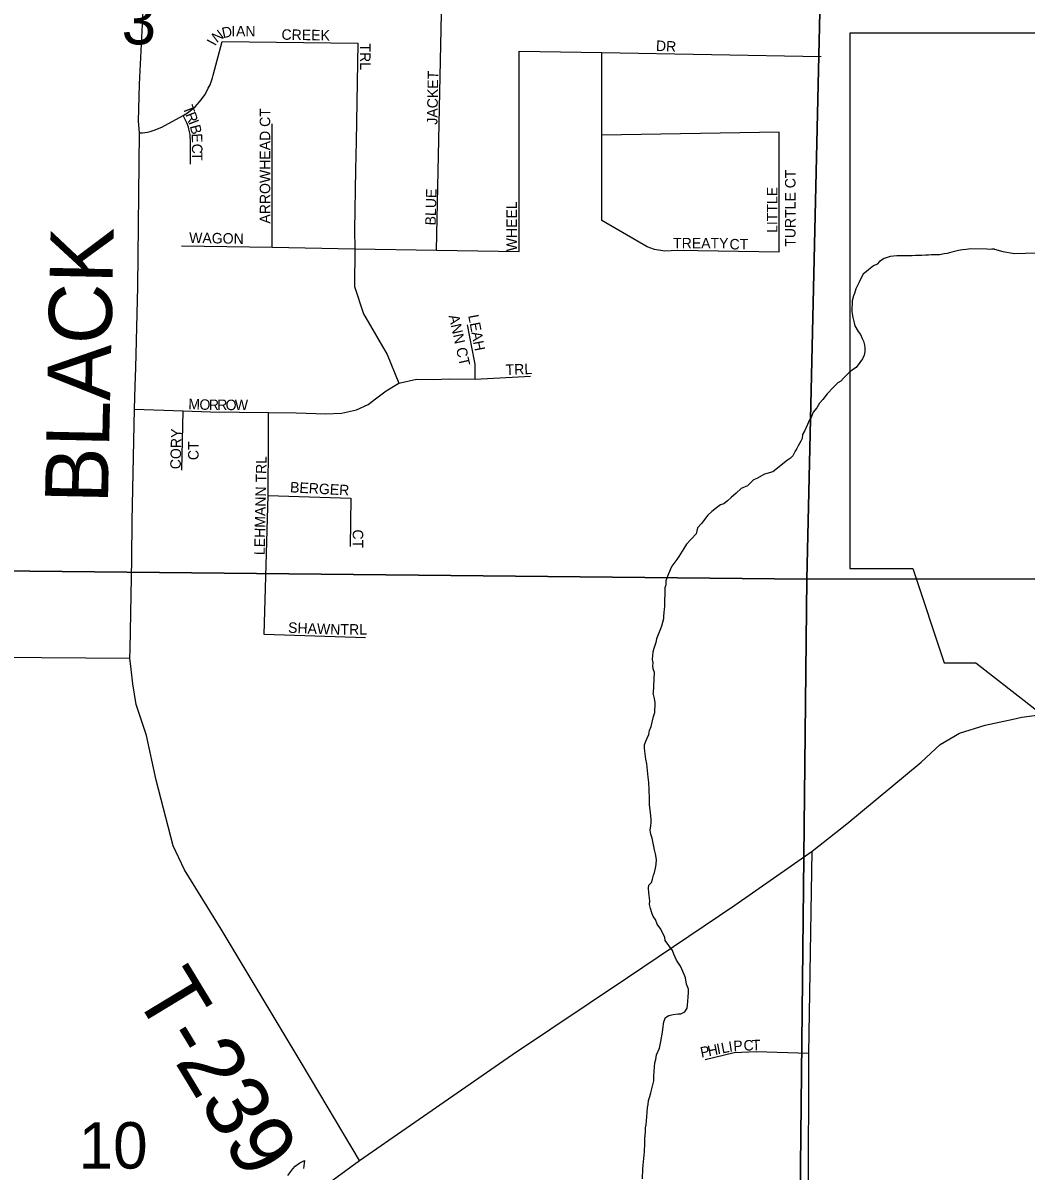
# Model space of a CAD drawing. Extents: x 0 to 34, y -2.3 to 22.
# Drawn here: x 5.911 to 6.815, y 18.814 to 19.85 of the extents above; entities that cross this region are included whole.
import ezdxf

# ---------------------------------------------------------------- set-up
doc = ezdxf.new("R2010")
doc.units = 0
for name, color, linetype in [('GM_X_Corporation', 7, 'Continuous'), ('GM_X_County_Road', 7, 'Continuous'), ('GM_X_Minor_River', 7, 'Continuous'), ('GM_X_Section', 7, 'Continuous'), ('GM_X_Section_Text', 7, 'Continuous'), ('GM_X_Township_Road', 7, 'Continuous'), ('GM_X_Township_Road_Text', 7, 'Continuous'), ('GM_X_Township_Subdivision', 7, 'Continuous'), ('GM_X_Township_Subdivision_Text', 7, 'Continuous')]:
    doc.layers.add(name, color=color, linetype=linetype)

msp = doc.modelspace()

# ---------------------------------------------------------------- linework, layer by layer
at = {"layer": 'GM_X_Corporation'}
msp.add_lwpolyline([(6.988, 19.8406), (6.6565, 19.8406), (6.6565, 19.3577), (6.7133, 19.3577), (6.7417, 19.2725), (6.7701, 19.2725), (6.8438, 19.2151)], dxfattribs=at)
at = {"layer": 'GM_X_County_Road'}
for p, q in [((6.8116, 19.2234), (6.8322, 19.2262)), ((6.7555, 19.209), (6.7785, 19.2161)), ((6.7785, 19.2161), (6.8038, 19.2217)), ((6.8038, 19.2217), (6.8116, 19.2234)), ((6.7379, 19.1987), (6.7555, 19.209)), ((6.7207, 19.1828), (6.7379, 19.1987)), ((6.6539, 19.1273), (6.7207, 19.1828)), ((6.6224, 19.1024), (6.6539, 19.1273)), ((6.5527, 19.0537), (6.6224, 19.1024)), ((6.4561, 18.9887), (6.5527, 19.0537)), ((6.3522, 18.919), (6.4561, 18.9887)), ((6.2141, 18.8236), (6.3522, 18.919)), ((6.1106, 18.7475), (6.2141, 18.8236))]:
    msp.add_line(p, q, dxfattribs=at)
at = {"layer": 'GM_X_Minor_River'}
for p, q in [((6.6929, 19.6391), (6.6875, 19.6373)), ((6.699, 19.6397), (6.6929, 19.6391)), ((6.7039, 19.6396), (6.699, 19.6397)), ((6.7127, 19.6397), (6.7039, 19.6396)), ((6.7157, 19.64), (6.7127, 19.6397)), ((6.7214, 19.6399), (6.7157, 19.64)), ((6.7249, 19.6402), (6.7214, 19.6399)), ((6.7275, 19.6401), (6.7249, 19.6402)), ((6.7298, 19.6404), (6.7275, 19.6401)), ((6.7374, 19.6406), (6.7298, 19.6404)), ((6.7416, 19.6413), (6.7374, 19.6406)), ((6.7443, 19.6416), (6.7416, 19.6413)), ((6.7485, 19.643), (6.7443, 19.6416)), ((6.7546, 19.6444), (6.7485, 19.643)), ((6.7581, 19.6451), (6.7546, 19.6444)), ((6.7615, 19.6453), (6.7581, 19.6451)), ((6.7657, 19.646), (6.7615, 19.6453)), ((6.7801, 19.6456), (6.7657, 19.646)), ((6.7824, 19.6452), (6.7801, 19.6456)), ((6.7847, 19.6455), (6.7824, 19.6452)), ((6.787, 19.6455), (6.7847, 19.6455)), ((6.787, 19.6455), (6.7946, 19.6435)), ((6.7946, 19.6435), (6.8051, 19.6416)), ((6.8051, 19.6416), (6.815, 19.6421)), ((6.815, 19.6421), (6.8286, 19.6424)), ((6.6779, 19.6307), (6.6732, 19.627)), ((6.681, 19.6322), (6.6779, 19.6307)), ((6.6833, 19.6344), (6.681, 19.6322)), ((6.6875, 19.6373), (6.6833, 19.6344)), ((6.6658, 19.6181), (6.665, 19.6158)), ((6.6686, 19.623), (6.6658, 19.6181)), ((6.6732, 19.627), (6.6686, 19.623)), ((6.6618, 19.6098), (6.6606, 19.6057)), ((6.665, 19.6158), (6.6618, 19.6098)), ((6.6585, 19.5989), (6.6583, 19.5894)), ((6.6598, 19.6034), (6.6585, 19.5989)), ((6.6606, 19.6057), (6.6598, 19.6034)), ((6.6583, 19.5894), (6.6593, 19.5841)), ((6.6593, 19.5841), (6.6603, 19.5791)), ((6.6603, 19.5791), (6.661, 19.5764)), ((6.661, 19.5764), (6.664, 19.5714)), ((6.664, 19.5714), (6.6662, 19.5687)), ((6.6662, 19.5687), (6.6676, 19.5652)), ((6.6676, 19.5652), (6.6687, 19.5626)), ((6.6687, 19.5626), (6.6698, 19.5591)), ((6.6698, 19.5591), (6.6701, 19.5565)), ((6.6701, 19.5565), (6.67, 19.5534)), ((6.6679, 19.5466), (6.6656, 19.5433)), ((6.6695, 19.55), (6.6679, 19.5466)), ((6.67, 19.5534), (6.6695, 19.55)), ((6.6559, 19.5344), (6.6508, 19.5292)), ((6.6597, 19.5373), (6.6559, 19.5344)), ((6.6621, 19.5388), (6.6597, 19.5373)), ((6.6656, 19.5433), (6.6621, 19.5388)), ((6.6458, 19.5251), (6.6419, 19.5211)), ((6.6485, 19.5266), (6.6458, 19.5251)), ((6.6508, 19.5292), (6.6485, 19.5266)), ((6.636, 19.5151), (6.6321, 19.5099)), ((6.6419, 19.5211), (6.636, 19.5151)), ((6.629, 19.5066), (6.6266, 19.5025)), ((6.6321, 19.5099), (6.629, 19.5066)), ((6.6215, 19.4938), (6.6199, 19.4912)), ((6.6235, 19.4987), (6.6215, 19.4938)), ((6.6266, 19.5025), (6.6235, 19.4987)), ((6.6183, 19.4875), (6.6159, 19.4822)), ((6.6199, 19.4912), (6.6183, 19.4875)), ((6.6122, 19.4724), (6.6098, 19.4683)), ((6.6134, 19.4747), (6.6122, 19.4724)), ((6.6139, 19.4785), (6.6134, 19.4747)), ((6.6159, 19.4822), (6.6139, 19.4785)), ((6.6071, 19.4634), (6.6051, 19.4593)), ((6.6086, 19.4657), (6.6071, 19.4634)), ((6.6098, 19.4683), (6.6086, 19.4657)), ((6.6004, 19.4552), (6.5869, 19.4449)), ((6.6031, 19.4571), (6.6004, 19.4552)), ((6.6051, 19.4593), (6.6031, 19.4571)), ((6.5796, 19.4428), (6.5726, 19.4388)), ((6.5869, 19.4449), (6.5796, 19.4428)), ((6.5641, 19.4322), (6.5584, 19.4297)), ((6.5696, 19.4374), (6.5641, 19.4322)), ((6.5726, 19.4388), (6.5696, 19.4374)), ((6.5494, 19.4216), (6.5463, 19.4186)), ((6.5541, 19.4256), (6.5494, 19.4216)), ((6.5584, 19.4297), (6.5541, 19.4256)), ((6.5363, 19.4124), (6.532, 19.4091)), ((6.5398, 19.415), (6.5363, 19.4124)), ((6.5428, 19.416), (6.5398, 19.415)), ((6.5463, 19.4186), (6.5428, 19.416)), ((6.5246, 19.4005), (6.5226, 19.3983)), ((6.5285, 19.4057), (6.5246, 19.4005)), ((6.532, 19.4091), (6.5285, 19.4057)), ((6.5191, 19.3942), (6.5179, 19.3889)), ((6.5226, 19.3983), (6.5191, 19.3942)), ((6.5093, 19.3796), (6.5069, 19.3755)), ((6.5179, 19.3889), (6.5093, 19.3796)), ((6.5069, 19.3755), (6.5022, 19.3684)), ((6.4959, 19.3598), (6.4943, 19.3565)), ((6.5006, 19.3658), (6.4959, 19.3598)), ((6.5022, 19.3684), (6.5006, 19.3658)), ((6.4923, 19.3512), (6.4906, 19.3463)), ((6.4943, 19.3565), (6.4923, 19.3512)), ((6.4897, 19.3402), (6.4893, 19.3235)), ((6.4906, 19.3429), (6.4897, 19.3402)), ((6.4906, 19.3463), (6.4906, 19.3429)), ((6.4888, 19.3182), (6.4884, 19.3144)), ((6.4889, 19.3205), (6.4888, 19.3182)), ((6.4893, 19.3235), (6.4889, 19.3205)), ((6.4883, 19.3122), (6.4866, 19.3054)), ((6.4884, 19.3144), (6.4883, 19.3122)), ((6.4858, 19.3031), (6.4822, 19.2941)), ((6.4866, 19.3054), (6.4858, 19.3031)), ((6.4814, 19.2907), (6.4797, 19.2854)), ((6.4822, 19.2941), (6.4814, 19.2907)), ((6.4784, 19.279), (6.4783, 19.2756)), ((6.4783, 19.2756), (6.4787, 19.2725)), ((6.4789, 19.282), (6.4784, 19.279)), ((6.4797, 19.2854), (6.4789, 19.282)), ((6.4787, 19.2725), (6.4786, 19.2695)), ((6.4786, 19.2695), (6.4789, 19.2672)), ((6.4789, 19.2672), (6.48, 19.2641)), ((6.48, 19.2641), (6.4792, 19.2452)), ((6.4802, 19.2403), (6.4792, 19.2452)), ((6.4809, 19.2364), (6.4802, 19.2403)), ((6.4806, 19.2277), (6.4809, 19.2364)), ((6.4772, 19.2149), (6.4793, 19.224)), ((6.4793, 19.224), (6.4806, 19.2277)), ((6.4759, 19.2115), (6.4772, 19.2149)), ((6.4726, 19.2017), (6.4738, 19.2044)), ((6.4738, 19.2044), (6.4751, 19.2077)), ((6.4751, 19.2077), (6.4759, 19.2115)), ((6.4713, 19.1957), (6.4714, 19.1984)), ((6.4716, 19.1927), (6.4713, 19.1957)), ((6.4714, 19.1984), (6.4726, 19.2017)), ((6.4725, 19.1854), (6.4716, 19.1927)), ((6.4735, 19.1812), (6.4725, 19.1854)), ((6.4747, 19.1694), (6.4735, 19.1812)), ((6.4753, 19.1644), (6.4747, 19.1694)), ((6.4755, 19.158), (6.4753, 19.1644)), ((6.4757, 19.15), (6.4755, 19.158)), ((6.4759, 19.1447), (6.4757, 19.15)), ((6.4768, 19.137), (6.4759, 19.1447)), ((6.4771, 19.1344), (6.4768, 19.137)), ((6.4774, 19.131), (6.4771, 19.1344)), ((6.4773, 19.1283), (6.4774, 19.131)), ((6.4764, 19.1215), (6.4769, 19.1253)), ((6.477, 19.118), (6.4764, 19.1215)), ((6.4769, 19.1253), (6.4773, 19.1283)), ((6.4781, 19.1142), (6.477, 19.118)), ((6.4804, 19.1039), (6.4781, 19.1142)), ((6.4811, 19.1001), (6.4804, 19.1039)), ((6.4821, 19.0951), (6.4811, 19.1001)), ((6.4811, 19.0872), (6.4819, 19.0906)), ((6.4819, 19.0906), (6.4821, 19.0951)), ((6.4785, 19.0774), (6.4794, 19.0808)), ((6.4794, 19.0808), (6.4802, 19.0834)), ((6.4802, 19.0834), (6.4811, 19.0872)), ((6.4748, 19.0691), (6.4753, 19.0718)), ((6.4751, 19.0649), (6.4748, 19.0691)), ((6.4753, 19.0718), (6.4776, 19.0743)), ((6.4776, 19.0743), (6.4785, 19.0774)), ((6.476, 19.0577), (6.4751, 19.0649)), ((6.4759, 19.0543), (6.476, 19.0577)), ((6.4766, 19.0508), (6.4759, 19.0543)), ((6.478, 19.047), (6.4766, 19.0508)), ((6.479, 19.0435), (6.478, 19.047)), ((6.4812, 19.0408), (6.479, 19.0435)), ((6.4826, 19.0366), (6.4812, 19.0408)), ((6.4859, 19.0323), (6.4826, 19.0366)), ((6.4895, 19.0246), (6.4859, 19.0323)), ((6.4898, 19.0219), (6.4895, 19.0246)), ((6.4964, 19.013), (6.4898, 19.0219)), ((6.4978, 19.0096), (6.4964, 19.013)), ((6.5003, 19.0042), (6.4978, 19.0096)), ((6.5039, 18.9987), (6.5003, 19.0042)), ((6.5072, 18.9914), (6.5039, 18.9987)), ((6.5082, 18.9884), (6.5072, 18.9914)), ((6.5092, 18.9826), (6.5082, 18.9884)), ((6.5109, 18.978), (6.5092, 18.9826)), ((6.5107, 18.9708), (6.5109, 18.9754)), ((6.5109, 18.9754), (6.5109, 18.978)), ((6.5101, 18.9636), (6.5107, 18.9708)), ((6.4901, 18.9524), (6.4931, 18.9542)), ((6.4931, 18.9542), (6.497, 18.9553)), ((6.497, 18.9553), (6.5016, 18.9559)), ((6.5016, 18.9559), (6.5042, 18.9558)), ((6.5042, 18.9558), (6.5077, 18.9576)), ((6.5077, 18.9576), (6.5097, 18.961)), ((6.5097, 18.961), (6.5101, 18.9636)), ((6.4878, 18.9419), (6.4888, 18.9487)), ((6.4888, 18.9487), (6.4901, 18.9524)), ((6.486, 18.9309), (6.4874, 18.9392)), ((6.4874, 18.9392), (6.4878, 18.9419)), ((6.4822, 18.9189), (6.4847, 18.9249)), ((6.4847, 18.9249), (6.486, 18.9309)), ((6.4805, 18.9117), (6.4814, 18.9147)), ((6.4814, 18.9147), (6.4822, 18.9189)), ((6.4798, 18.8996), (6.4804, 18.9079)), ((6.4804, 18.9079), (6.4805, 18.9117)), ((6.477, 18.8844), (6.4796, 18.8954)), ((6.4796, 18.8954), (6.4798, 18.8996)), ((6.4762, 18.8811), (6.477, 18.8844)), ((6.474, 18.8712), (6.4745, 18.8739)), ((6.4745, 18.8739), (6.4749, 18.8777)), ((6.4749, 18.8777), (6.4762, 18.8811)), ((6.4728, 18.8557), (6.4734, 18.8629)), ((6.4734, 18.8629), (6.474, 18.8712)), ((6.4722, 18.8489), (6.4723, 18.8531)), ((6.4723, 18.8531), (6.4728, 18.8557)), ((6.4715, 18.839), (6.4717, 18.8432)), ((6.4717, 18.8432), (6.4722, 18.8489)), ((6.4709, 18.8284), (6.4713, 18.8314)), ((6.4713, 18.8314), (6.4715, 18.839)), ((6.1562, 18.8185), (6.1605, 18.8214)), ((6.1605, 18.8214), (6.1647, 18.8235)), ((6.1647, 18.8235), (6.1638, 18.8163)), ((6.4702, 18.8193), (6.4709, 18.8284)), ((6.1495, 18.8099), (6.1542, 18.8159)), ((6.1542, 18.8159), (6.1562, 18.8185)), ((6.4695, 18.8068), (6.4697, 18.8159)), ((6.4697, 18.8159), (6.4702, 18.8193))]:
    msp.add_line(p, q, dxfattribs=at)
at = {"layer": 'GM_X_Section'}
for p, q in [((6.6408, 20.3616), (6.6178, 19.348)), ((6.6178, 19.348), (6.6408, 20.3616)), ((6.6178, 19.348), (5.3873, 19.3604)), ((5.3873, 19.3604), (6.6178, 19.348)), ((6.607, 18.3457), (6.6178, 19.348)), ((6.6178, 19.348), (6.607, 18.3457)), ((7.6398, 19.3493), (6.6178, 19.348)), ((6.6178, 19.348), (7.6398, 19.3493))]:
    msp.add_line(p, q, dxfattribs=at)
at = {"layer": 'GM_X_Township_Road'}
for p, q in [((6.0158, 19.7946), (6.02, 19.8787)), ((6.0149, 19.7612), (6.0158, 19.7946)), ((6.0157, 19.7506), (6.0149, 19.7612)), ((6.0142, 19.6116), (6.0157, 19.7506)), ((6.0124, 19.5385), (6.0142, 19.6116)), ((6.012, 19.5224), (6.0124, 19.5385)), ((6.0114, 19.5013), (6.012, 19.5224)), ((6.0092, 19.4007), (6.0114, 19.5013)), ((6.0089, 19.3661), (6.0092, 19.4007)), ((6.0073, 19.2844), (6.0089, 19.3661)), ((5.7065, 19.2786), (6.0071, 19.2767)), ((6.0071, 19.2767), (6.0073, 19.2844)), ((6.0082, 19.2667), (6.0071, 19.2767)), ((6.0097, 19.2534), (6.0082, 19.2667)), ((6.0129, 19.235), (6.0097, 19.2534)), ((6.022, 19.207), (6.0129, 19.235)), ((6.0307, 19.1666), (6.022, 19.207)), ((6.0462, 19.1075), (6.0307, 19.1666)), ((6.0565, 19.0856), (6.0462, 19.1075)), ((6.6194, 18.9199), (6.6224, 19.1024)), ((6.0895, 19.0323), (6.0565, 19.0856)), ((6.1634, 18.909), (6.0895, 19.0323)), ((6.6189, 18.6846), (6.6194, 18.9199)), ((6.2141, 18.8236), (6.1634, 18.909))]:
    msp.add_line(p, q, dxfattribs=at)
at = {"layer": 'GM_X_Township_Subdivision'}
for p, q in [((6.2837, 19.6447), (6.2891, 19.9028)), ((6.0821, 19.8027), (6.0903, 19.8331)), ((6.0903, 19.8331), (6.2126, 19.8314)), ((6.2126, 19.8314), (6.2113, 19.7427)), ((6.3583, 19.6434), (6.3583, 19.8243)), ((6.3583, 19.8243), (6.4329, 19.823)), ((6.4329, 19.823), (6.6306, 19.8195)), ((6.4329, 19.7857), (6.4329, 19.823)), ((6.0778, 19.7908), (6.0794, 19.7939)), ((6.0794, 19.7939), (6.0805, 19.7967)), ((6.0805, 19.7967), (6.0815, 19.8001)), ((6.0815, 19.8001), (6.0821, 19.8027)), ((6.0723, 19.7816), (6.0747, 19.785)), ((6.0747, 19.785), (6.0762, 19.7875)), ((6.0762, 19.7875), (6.0778, 19.7908)), ((6.4329, 19.7484), (6.4329, 19.7857)), ((6.0633, 19.772), (6.0659, 19.7742)), ((6.0659, 19.7742), (6.0679, 19.7761)), ((6.0679, 19.7761), (6.0699, 19.7785)), ((6.0699, 19.7785), (6.0723, 19.7816)), ((6.0358, 19.7558), (6.0551, 19.7663)), ((6.0551, 19.7663), (6.0599, 19.7693)), ((6.0584, 19.7596), (6.0551, 19.7663)), ((6.0599, 19.7693), (6.0633, 19.772)), ((6.023, 19.7513), (6.0254, 19.7518)), ((6.0254, 19.7518), (6.029, 19.7531)), ((6.029, 19.7531), (6.0358, 19.7558)), ((6.06, 19.7557), (6.0584, 19.7596)), ((6.061, 19.7515), (6.06, 19.7557)), ((6.1356, 19.6473), (6.1356, 19.7587)), ((6.0157, 19.7506), (6.0185, 19.7506)), ((6.0185, 19.7506), (6.0206, 19.7508)), ((6.0206, 19.7508), (6.023, 19.7513)), ((6.0614, 19.7491), (6.061, 19.7515)), ((6.0616, 19.7465), (6.0614, 19.7491)), ((6.0617, 19.7443), (6.0616, 19.7465)), ((6.0617, 19.7423), (6.0617, 19.7443)), ((6.0617, 19.7224), (6.0617, 19.7423)), ((6.2113, 19.7427), (6.2107, 19.7175)), ((6.5929, 19.7512), (6.4329, 19.7484)), ((6.4329, 19.6715), (6.4329, 19.7484)), ((6.5927, 19.6428), (6.5929, 19.7512)), ((6.2107, 19.7175), (6.2097, 19.6627)), ((6.4737, 19.6479), (6.4329, 19.6715)), ((6.2097, 19.6627), (6.21, 19.646)), ((6.0536, 19.6487), (6.1356, 19.6473)), ((6.1356, 19.6473), (6.21, 19.646)), ((6.21, 19.646), (6.2097, 19.612)), ((6.21, 19.646), (6.2837, 19.6447)), ((6.2837, 19.6447), (6.3583, 19.6434)), ((6.4802, 19.6454), (6.4737, 19.6479)), ((6.4895, 19.6437), (6.4802, 19.6454)), ((6.501, 19.6444), (6.4895, 19.6437)), ((6.5927, 19.6428), (6.501, 19.6444)), ((6.2097, 19.612), (6.2178, 19.5872)), ((6.2178, 19.5872), (6.2392, 19.5506)), ((6.318, 19.5448), (6.3117, 19.5773)), ((6.2392, 19.5506), (6.2496, 19.5248)), ((6.3185, 19.5418), (6.318, 19.5448)), ((6.3187, 19.5374), (6.3185, 19.5418)), ((6.3187, 19.5285), (6.3187, 19.5374)), ((6.2382, 19.5178), (6.2496, 19.5248)), ((6.2496, 19.5248), (6.2657, 19.5285)), ((6.2657, 19.5285), (6.2808, 19.5281)), ((6.2808, 19.5281), (6.2956, 19.5288)), ((6.2956, 19.5288), (6.3187, 19.5285)), ((6.3187, 19.5285), (6.3684, 19.5312)), ((6.2288, 19.5107), (6.2382, 19.5178)), ((6.2116, 19.5008), (6.222, 19.5055)), ((6.222, 19.5055), (6.2288, 19.5107)), ((6.0114, 19.5013), (6.0552, 19.4997)), ((6.0539, 19.4464), (6.0552, 19.4997)), ((6.0552, 19.4997), (6.0799, 19.499)), ((6.0799, 19.499), (6.1322, 19.4984)), ((6.1322, 19.4984), (6.157, 19.498)), ((6.1322, 19.4728), (6.1322, 19.4984)), ((6.157, 19.498), (6.1839, 19.4971)), ((6.1839, 19.4971), (6.198, 19.4978)), ((6.198, 19.4978), (6.2116, 19.5008)), ((6.1319, 19.4235), (6.1322, 19.4728)), ((6.1282, 19.2981), (6.1319, 19.4235)), ((6.1319, 19.4235), (6.2065, 19.4209)), ((6.2065, 19.4209), (6.2057, 19.3773)), ((6.2195, 19.2949), (6.1282, 19.2981)), ((6.5521, 18.9205), (6.526, 18.9143)), ((6.572, 18.9214), (6.5521, 18.9205)), ((6.6194, 18.9199), (6.572, 18.9214))]:
    msp.add_line(p, q, dxfattribs=at)

# ---------------------------------------------------------------- texts
at = {"layer": 'GM_X_Section_Text'}
for s, height, p in [('3', 0.0419, (5.9996, 19.8304)), ('10', 0.04186, (5.9609, 18.8162))]:
    msp.add_text(s, height=height, rotation=0, dxfattribs=at).set_placement(p)
at = {"layer": 'GM_X_Township_Road_Text'}
for s, rotation, p in [('BLACK', 88.7939, (5.9873, 19.4158)), ('T-239', 301.2112, (6.01, 18.9739))]:
    msp.add_text(s, height=0.05682, rotation=rotation, dxfattribs=at).set_placement(p)
at = {"layer": 'GM_X_Township_Subdivision_Text'}
for s, rotation, p in [('D', 12.342, (6.0912, 19.8359)), ('I', 0, (6.0988, 19.8376)), ('A', 0, (6.1029, 19.8376)), ('N', 0, (6.1113, 19.8376)), ('I', 61.71, (6.0842, 19.8284)), ('N', 37.026, (6.0855, 19.8313)), ('CREEK', 358.9775, (6.1438, 19.8346)), ('TRL', 270, (6.2147, 19.8312)), ('DR', 356.9831, (6.4814, 19.8246)), ('JACKET', 89.0765, (6.2845, 19.7579)), ('T', 290.8007, (6.0546, 19.7735)), ('ARROWHEAD CT', 90, (6.1337, 19.6687)), ('R', 290.7991, (6.057, 19.7672)), ('I', 290.799, (6.0597, 19.7602)), ('B', 284.2424, (6.0611, 19.7566)), ('E', 272.2546, (6.0628, 19.7499)), ('C', 270.003, (6.0631, 19.7408)), ('T', 270, (6.0631, 19.7333)), ('TURTLE CT', 90, (6.6075, 19.6478)), ('LITTLE', 90, (6.5912, 19.6603)), ('BLUE', 88.4097, (6.2829, 19.667)), ('WHEEL', 90, (6.3562, 19.6437)), ('WAGON', 358.9197, (6.0605, 19.6513)), ('TREATY', 0, (6.4971, 19.6463)), ('CT', 0, (6.548, 19.6454)), ('LEAH', 280.7129, (6.3122, 19.5857)), ('ANN CT', 282.6533, (6.2946, 19.5855)), ('TRL', 2.2014, (6.3462, 19.5321)), ('M', 357.6497, (6.0597, 19.5013)), ('O', 357.8339, (6.0697, 19.5009)), ('R', 359.2844, (6.0783, 19.5005)), ('R', 359.9703, (6.0859, 19.5005)), ('O', 359.9956, (6.0935, 19.5004)), ('W', 0, (6.1018, 19.5004)), ('CORY', 88.532, (6.0529, 19.447)), ('CT', 90, (6.0691, 19.4553)), ('LEHMANN TRL', 88.8307, (6.1287, 19.3696)), ('BERGER', 356.8776, (6.1514, 19.4263)), ('CT', 270, (6.2081, 19.3928)), ('SHAWN', 357.7555, (6.1497, 19.2996)), ('TRL', 0, (6.1971, 19.2979)), ('P', 11.2322, (6.5226, 18.9162)), ('H', 11.2296, (6.5292, 18.9175)), ('I', 11.2369, (6.5373, 18.9192)), ('L', 11.2322, (6.5414, 18.92)), ('I', 8.7777, (6.5479, 18.9213)), ('P', 4.2384, (6.5518, 18.9219)), ('C', 2.2591, (6.5608, 18.9225)), ('T', 1.4481, (6.5683, 18.9228))]:
    msp.add_text(s, height=0.00947, rotation=rotation, dxfattribs=at).set_placement(p)

doc.saveas('drawing.dxf')
